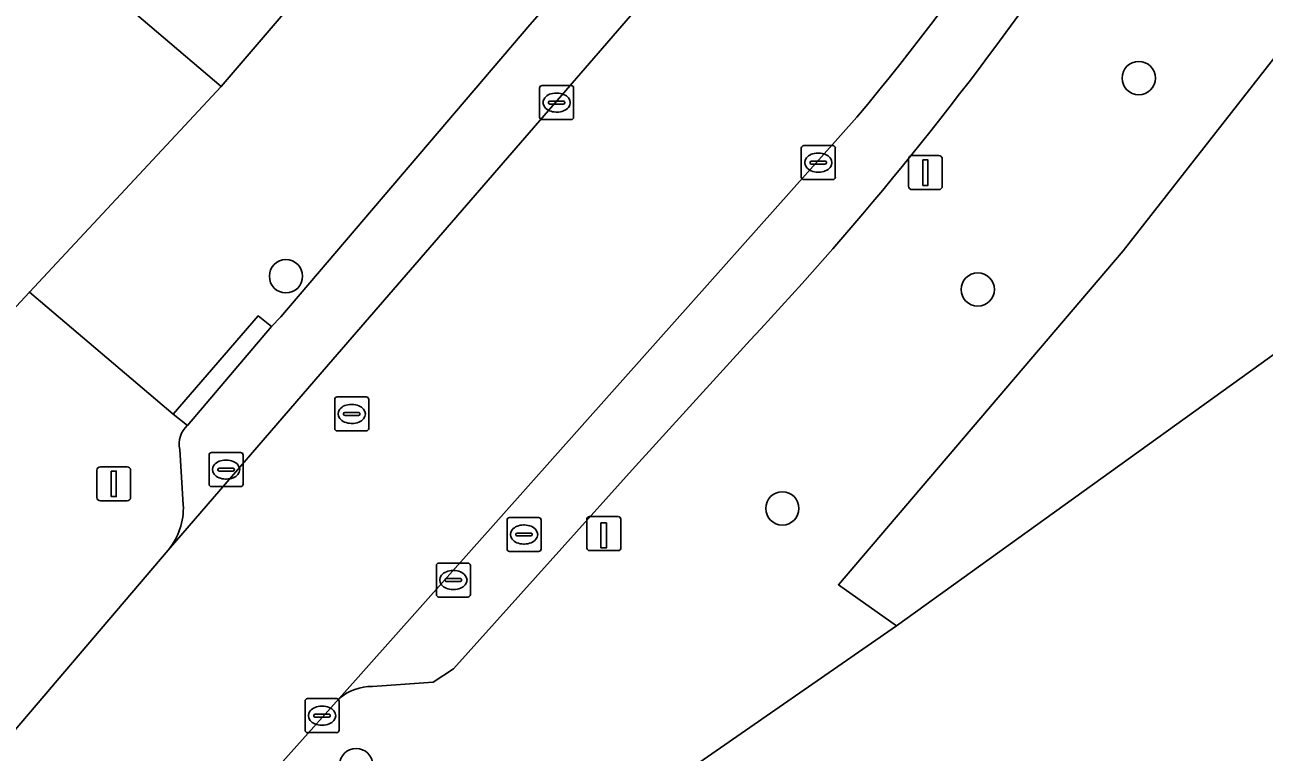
# Model space of a CAD drawing. Extents: x 162879 to 165540, y 384011 to 385181.
# Drawn here: x 164248.79 to 164285.23, y 384337.86 to 384359.25 of the extents above; entities that cross this region are included whole.
import ezdxf

# ---------------------------------------------------------------- set-up
doc = ezdxf.new("R2010")
doc.units = 0
for name, color, linetype in [('IMGEO_Boom', 7, 'Continuous'), ('IMGEO_Erf', 7, 'Continuous'), ('IMGEO_Groenvoorziening', 7, 'Continuous'), ('IMGEO_Kolk', 7, 'Continuous'), ('IMGEO_Laadpaal', 7, 'Continuous'), ('IMGEO_Lichtmast', 7, 'Continuous'), ('IMGEO_Pand', 7, 'Continuous'), ('IMGEO_Parkeervlak_open', 7, 'Continuous'), ('IMGEO_Rijbaan_lokaal_gesloten', 7, 'Continuous'), ('IMGEO_Rioolput', 7, 'Continuous'), ('IMGEO_Voetpad_open', 7, 'Continuous')]:
    doc.layers.add(name, color=color, linetype=linetype)

msp = doc.modelspace()

# ---------------------------------------------------------------- linework, layer by layer
at = {"layer": 'IMGEO_Boom'}
for centre in [(164281.545, 384357.685), (164256.47, 384351.857), (164276.81, 384351.468), (164271.065, 384345.032), (164258.533, 384337.486)]:
    msp.add_circle(centre, 0.489, dxfattribs=at)
at = {"layer": 'IMGEO_Erf'}
for points in [[(164246.201, 384348.47), (164248.925, 384351.39), (164254.565, 384357.434), (164250.766, 384360.685), (164248.397, 384362.714), (164250.251, 384364.881), (164246.799, 384367.836)], [(164295.237, 384356.554), (164274.424, 384341.583), (164268.257, 384337.301), (164268.366, 384337.124), (164260.84, 384329.156), (164251.674, 384320.699), (164245.639, 384315.799), (164245.34, 384316.175), (164244.454, 384315.55), (164241.784, 384302.243), (164241.621, 384301.03), (164245.563, 384293.433)]]:
    msp.add_lwpolyline(points, dxfattribs=at)
at = {"layer": 'IMGEO_Groenvoorziening'}
msp.add_lwpolyline([(164288.245, 384362.997), (164286.999, 384360.158), (164281.086, 384352.605), (164272.712, 384342.789), (164274.424, 384341.583), (164295.237, 384356.554)], dxfattribs=at)
at = {"layer": 'IMGEO_Kolk'}
for p, q in [((164263.926, 384356.538), (164263.926, 384357.39)), ((164264.001, 384357.464), (164264.853, 384357.464)), ((164264.927, 384357.39), (164264.927, 384356.538)), ((164264.185, 384356.958), (164264.185, 384356.97)), ((164264.228, 384357.007), (164264.626, 384357.007)), ((164264.414, 384357.244), (164264.439, 384357.244)), ((164264.669, 384356.97), (164264.669, 384356.958)), ((164264.623, 384356.921), (164264.225, 384356.921)), ((164264.437, 384356.684), (164264.412, 384356.684)), ((164264.853, 384356.464), (164264.001, 384356.464)), ((164271.622, 384354.773), (164271.622, 384355.625)), ((164271.697, 384355.699), (164272.549, 384355.699)), ((164272.623, 384355.625), (164272.623, 384354.773)), ((164271.881, 384355.193), (164271.881, 384355.205)), ((164272.319, 384355.156), (164271.921, 384355.156)), ((164271.924, 384355.242), (164272.322, 384355.242)), ((164272.11, 384355.479), (164272.135, 384355.479)), ((164272.365, 384355.205), (164272.365, 384355.193)), ((164272.133, 384354.919), (164272.108, 384354.919)), ((164272.549, 384354.699), (164271.697, 384354.699)), ((164254.209, 384345.748), (164254.209, 384346.6)), ((164254.284, 384346.674), (164255.136, 384346.674)), ((164254.697, 384346.454), (164254.722, 384346.454)), ((164255.21, 384346.6), (164255.21, 384345.748)), ((164254.468, 384346.168), (164254.468, 384346.18)), ((164254.906, 384346.131), (164254.508, 384346.131)), ((164254.511, 384346.217), (164254.909, 384346.217)), ((164254.952, 384346.18), (164254.952, 384346.168)), ((164255.136, 384345.674), (164254.284, 384345.674)), ((164254.72, 384345.894), (164254.695, 384345.894)), ((164260.892, 384342.499), (164260.892, 384343.351)), ((164260.967, 384343.425), (164261.819, 384343.425)), ((164261.38, 384343.205), (164261.405, 384343.205)), ((164261.893, 384343.351), (164261.893, 384342.499)), ((164261.151, 384342.919), (164261.151, 384342.931)), ((164261.589, 384342.882), (164261.191, 384342.882)), ((164261.194, 384342.968), (164261.592, 384342.968)), ((164261.635, 384342.931), (164261.635, 384342.919)), ((164261.819, 384342.425), (164260.967, 384342.425)), ((164261.403, 384342.645), (164261.378, 384342.645)), ((164257.031, 384338.512), (164257.031, 384339.364)), ((164257.106, 384339.438), (164257.958, 384339.438)), ((164257.519, 384339.218), (164257.544, 384339.218)), ((164258.032, 384339.364), (164258.032, 384338.512)), ((164257.29, 384338.932), (164257.29, 384338.944)), ((164257.728, 384338.895), (164257.33, 384338.895)), ((164257.333, 384338.981), (164257.731, 384338.981)), ((164257.774, 384338.944), (164257.774, 384338.932)), ((164257.958, 384338.438), (164257.106, 384338.438)), ((164257.542, 384338.658), (164257.517, 384338.658))]:
    msp.add_line(p, q, dxfattribs=at)
for points in [[(164263.926, 384356.538), (164263.926, 384357.39)], [(164264.001, 384357.464), (164264.853, 384357.464)], [(164264.927, 384357.39), (164264.927, 384356.538)], [(164264.853, 384356.464), (164264.001, 384356.464)], [(164271.622, 384354.773), (164271.622, 384355.625)], [(164271.697, 384355.699), (164272.549, 384355.699)], [(164272.623, 384355.625), (164272.623, 384354.773)], [(164272.549, 384354.699), (164271.697, 384354.699)], [(164254.209, 384345.748), (164254.209, 384346.6)], [(164254.284, 384346.674), (164255.136, 384346.674)], [(164255.21, 384346.6), (164255.21, 384345.748)], [(164255.136, 384345.674), (164254.284, 384345.674)], [(164260.892, 384342.499), (164260.892, 384343.351)], [(164260.967, 384343.425), (164261.819, 384343.425)], [(164261.893, 384343.351), (164261.893, 384342.499)], [(164261.819, 384342.425), (164260.967, 384342.425)], [(164257.031, 384338.512), (164257.031, 384339.364)], [(164257.106, 384339.438), (164257.958, 384339.438)], [(164258.032, 384339.364), (164258.032, 384338.512)], [(164257.958, 384338.438), (164257.106, 384338.438)]]:
    msp.add_lwpolyline(points, dxfattribs=at)
for centre, radius, start, end in [((164264.003, 384357.388), 0.0765, 91.552, 178.448), ((164264.003, 384357.388), 0.0765, 91.552, 178.448), ((164264.851, 384357.388), 0.0765, 1.552, 88.448), ((164264.851, 384357.388), 0.0765, 1.552, 88.448), ((164264.225, 384356.967), 0.0403, 85.8775, 175.7526), ((164264.63, 384356.969), 0.0386, 1.7309, 96.639), ((164264.222, 384356.957), 0.0366, 178.938, 274.7102), ((164264.626, 384356.964), 0.043, 264.8664, 352.4533), ((164264.003, 384356.54), 0.0765, 181.552, 268.448), ((164264.003, 384356.54), 0.0765, 181.552, 268.448), ((164264.851, 384356.54), 0.0765, 271.552, 358.448), ((164264.851, 384356.54), 0.0765, 271.552, 358.448), ((164271.699, 384355.623), 0.0765, 91.552, 178.448), ((164271.699, 384355.623), 0.0765, 91.552, 178.448), ((164272.547, 384355.623), 0.0765, 1.552, 88.448), ((164272.547, 384355.623), 0.0765, 1.552, 88.448), ((164271.921, 384355.202), 0.0403, 85.8775, 175.7526), ((164271.918, 384355.192), 0.0366, 178.938, 274.7102), ((164272.322, 384355.199), 0.043, 264.8664, 352.4533), ((164272.326, 384355.204), 0.0386, 1.7309, 96.639), ((164271.699, 384354.775), 0.0765, 181.552, 268.448), ((164271.699, 384354.775), 0.0765, 181.552, 268.448), ((164272.547, 384354.775), 0.0765, 271.552, 358.448), ((164272.547, 384354.775), 0.0765, 271.552, 358.448), ((164254.286, 384346.598), 0.0765, 91.552, 178.448), ((164254.286, 384346.598), 0.0765, 91.552, 178.448), ((164255.134, 384346.598), 0.0765, 1.552, 88.448), ((164255.134, 384346.598), 0.0765, 1.552, 88.448), ((164254.508, 384346.177), 0.0403, 85.8775, 175.7526), ((164254.505, 384346.167), 0.0366, 178.938, 274.7102), ((164254.909, 384346.174), 0.043, 264.8664, 352.4533), ((164254.913, 384346.179), 0.0386, 1.7309, 96.639), ((164254.286, 384345.75), 0.0765, 181.552, 268.448), ((164254.286, 384345.75), 0.0765, 181.552, 268.448), ((164255.134, 384345.75), 0.0765, 271.552, 358.448), ((164255.134, 384345.75), 0.0765, 271.552, 358.448), ((164260.969, 384343.349), 0.0765, 91.552, 178.448), ((164260.969, 384343.349), 0.0765, 91.552, 178.448), ((164261.817, 384343.349), 0.0765, 1.552, 88.448), ((164261.817, 384343.349), 0.0765, 1.552, 88.448), ((164261.191, 384342.928), 0.0403, 85.8775, 175.7526), ((164261.188, 384342.918), 0.0366, 178.938, 274.7102), ((164261.592, 384342.925), 0.043, 264.8664, 352.4533), ((164261.596, 384342.93), 0.0386, 1.7309, 96.639), ((164260.969, 384342.501), 0.0765, 181.552, 268.448), ((164260.969, 384342.501), 0.0765, 181.552, 268.448), ((164261.817, 384342.501), 0.0765, 271.552, 358.448), ((164261.817, 384342.501), 0.0765, 271.552, 358.448), ((164257.108, 384339.362), 0.0765, 91.552, 178.448), ((164257.108, 384339.362), 0.0765, 91.552, 178.448), ((164257.956, 384339.362), 0.0765, 1.552, 88.448), ((164257.956, 384339.362), 0.0765, 1.552, 88.448), ((164257.33, 384338.941), 0.0403, 85.8775, 175.7526), ((164257.327, 384338.931), 0.0366, 178.938, 274.7102), ((164257.731, 384338.938), 0.043, 264.8664, 352.4533), ((164257.735, 384338.943), 0.0386, 1.7309, 96.639), ((164257.108, 384338.514), 0.0765, 181.552, 268.448), ((164257.108, 384338.514), 0.0765, 181.552, 268.448), ((164257.956, 384338.514), 0.0765, 271.552, 358.448), ((164257.956, 384338.514), 0.0765, 271.552, 358.448)]:
    msp.add_arc(centre, radius, start, end, dxfattribs=at)
for centre, major_axis, ratio, start_param, end_param in [((164264.413, 384356.964), (-0.387, 0.002), 0.722429, 4.712389, 7.853982), ((164264.438, 384356.964), (-0.39, 0.002), 0.717154, 1.570796, 4.712389), ((164272.109, 384355.199), (-0.387, 0.002), 0.722429, 4.712389, 7.853982), ((164272.134, 384355.199), (-0.39, 0.002), 0.717154, 1.570796, 4.712389), ((164254.696, 384346.174), (-0.387, 0.002), 0.722429, 4.712389, 7.853982), ((164254.721, 384346.174), (-0.39, 0.002), 0.717154, 1.570796, 4.712389), ((164261.379, 384342.925), (-0.387, 0.002), 0.722429, 4.712389, 7.853982), ((164261.404, 384342.925), (-0.39, 0.002), 0.717154, 1.570796, 4.712389), ((164257.518, 384338.938), (-0.387, 0.002), 0.722429, 4.712389, 7.853982), ((164257.543, 384338.938), (-0.39, 0.002), 0.717154, 1.570796, 4.712389)]:
    msp.add_ellipse(centre, major_axis=major_axis, ratio=ratio, start_param=start_param, end_param=end_param, dxfattribs=at)
at = {"layer": 'IMGEO_Laadpaal'}
for p, q in [((164265.317, 384344.706), (164265.317, 384343.865)), ((164265.317, 384344.706), (164265.317, 384343.865)), ((164266.233, 384344.79), (164265.392, 384344.79)), ((164266.233, 384344.79), (164265.392, 384344.79)), ((164266.317, 384343.874), (164266.317, 384344.715)), ((164266.317, 384343.874), (164266.317, 384344.715)), ((164265.401, 384343.79), (164266.242, 384343.79)), ((164265.401, 384343.79), (164266.242, 384343.79))]:
    msp.add_line(p, q, dxfattribs=at)
msp.add_lwpolyline([(164265.732, 384344.603), (164265.892, 384344.603), (164265.892, 384343.87), (164265.732, 384343.87), (164265.732, 384344.603)], dxfattribs=at)
for centre, start, end in [((164265.395, 384344.712), 92.4484, 184.2845), ((164265.395, 384344.712), 92.4484, 184.2845), ((164266.239, 384344.712), 2.4484, 94.2845), ((164266.239, 384344.712), 2.4484, 94.2845), ((164265.395, 384343.868), 182.4484, 274.2845), ((164265.395, 384343.868), 182.4484, 274.2845), ((164266.239, 384343.868), 272.4484, 4.2845), ((164266.239, 384343.868), 272.4484, 4.2845)]:
    msp.add_arc(centre, 0.0779, start, end, dxfattribs=at)
at = {"layer": 'IMGEO_Lichtmast'}
for p, q in [((164274.778, 384354.505), (164274.778, 384355.305)), ((164274.778, 384355.305), (164274.778, 384354.505)), ((164274.878, 384355.405), (164275.668, 384355.405)), ((164275.668, 384355.405), (164274.878, 384355.405)), ((164275.768, 384355.305), (164275.768, 384354.505)), ((164275.768, 384354.505), (164275.768, 384355.305)), ((164275.668, 384354.405), (164274.878, 384354.405)), ((164274.878, 384354.405), (164275.668, 384354.405)), ((164250.912, 384345.356), (164250.912, 384346.156)), ((164250.912, 384346.156), (164250.912, 384345.356)), ((164251.012, 384346.256), (164251.802, 384346.256)), ((164251.802, 384346.256), (164251.012, 384346.256)), ((164251.902, 384346.156), (164251.902, 384345.356)), ((164251.902, 384345.356), (164251.902, 384346.156)), ((164251.802, 384345.256), (164251.012, 384345.256)), ((164251.012, 384345.256), (164251.802, 384345.256))]:
    msp.add_line(p, q, dxfattribs=at)
for points in [[(164275.198, 384355.28), (164275.348, 384355.28), (164275.348, 384354.53), (164275.198, 384354.53), (164275.198, 384355.28)], [(164251.332, 384346.131), (164251.482, 384346.131), (164251.482, 384345.381), (164251.332, 384345.381), (164251.332, 384346.131)]]:
    msp.add_lwpolyline(points, dxfattribs=at)
for centre, start, end in [((164274.878, 384355.305), 90, 180), ((164274.878, 384355.305), 90, 180), ((164275.668, 384355.305), 0, 90), ((164275.668, 384355.305), 360, 90), ((164274.878, 384354.505), 180, 270), ((164274.878, 384354.505), 180, 270), ((164275.668, 384354.505), 270, 0), ((164275.668, 384354.505), 270, 0), ((164251.012, 384346.156), 90, 180), ((164251.012, 384346.156), 90, 180), ((164251.802, 384346.156), 0, 90), ((164251.802, 384346.156), 360, 90), ((164251.012, 384345.356), 180, 270), ((164251.012, 384345.356), 180, 270), ((164251.802, 384345.356), 270, 0), ((164251.802, 384345.356), 270, 0)]:
    msp.add_arc(centre, 0.1, start, end, dxfattribs=at)
at = {"layer": 'IMGEO_Pand'}
msp.add_lwpolyline([(164252.106, 384367.048), (164248.656, 384370.005), (164246.799, 384367.836), (164250.251, 384364.881), (164248.397, 384362.714), (164250.766, 384360.685), (164254.565, 384357.434), (164258.271, 384361.764)], close=True, dxfattribs=at)
at = {"layer": 'IMGEO_Parkeervlak_open'}
for points in [[(164253.005, 384343.806), (164257.723, 384349.267), (164267.553, 384360.623), (164270.174, 384363.948), (164273.004, 384368.053), (164275.89, 384372.942)], [(164263.637, 384359.251), (164256.319, 384350.664), (164256.046, 384350.382), (164253.572, 384347.474)], [(164273.26, 384356.536), (164265.969, 384348.359), (164258.038, 384339.442)], [(164259.016, 384339.795), (164260.801, 384339.919), (164261.396, 384340.319), (164266.65, 384346.167), (164270.119, 384349.978)], [(164253.347, 384346.768), (164253.451, 384345.134)]]:
    msp.add_lwpolyline(points, dxfattribs=at)
for centre, radius, start, end in [((164201.046, 384415.505), 84.155, 318.05206, 327.3607), ((164213.099, 384406.795), 78.392, 320.12405, 331.76843), ((164198.944, 384416.783), 97.615, 316.8142, 325.31982), ((164254.079, 384346.924), 0.748, 132.6346, 192.0116), ((164251.514, 384345.046), 1.939, 320.2619, 2.6095), ((164258.982, 384338.357), 1.438, 88.6516, 131.0416)]:
    msp.add_arc(centre, radius, start, end, dxfattribs=at)
at = {"layer": 'IMGEO_Rijbaan_lokaal_gesloten'}
for points in [[(164275.89, 384372.942), (164273.004, 384368.053), (164270.174, 384363.948), (164267.553, 384360.623), (164257.723, 384349.267), (164253.005, 384343.806), (164241.966, 384330.855), (164237.473, 384326.052)], [(164233.522, 384322.57), (164237.953, 384316.826), (164244.484, 384324.24), (164246.846, 384326.874), (164249.323, 384329.703), (164258.038, 384339.442), (164265.969, 384348.359), (164273.26, 384356.536)]]:
    msp.add_lwpolyline(points, dxfattribs=at)
msp.add_arc((164213.099, 384406.795), 78.392, 320.12405, 331.76843, dxfattribs=at)
at = {"layer": 'IMGEO_Rioolput'}
for p, q in [((164257.903, 384347.384), (164257.903, 384348.236)), ((164257.978, 384348.31), (164258.83, 384348.31)), ((164258.904, 384348.236), (164258.904, 384347.384)), ((164258.391, 384348.09), (164258.416, 384348.09)), ((164258.162, 384347.804), (164258.162, 384347.816)), ((164258.6, 384347.767), (164258.202, 384347.767)), ((164258.205, 384347.853), (164258.603, 384347.853)), ((164258.414, 384347.53), (164258.389, 384347.53)), ((164258.646, 384347.816), (164258.646, 384347.804)), ((164258.83, 384347.31), (164257.978, 384347.31)), ((164262.971, 384343.838), (164262.971, 384344.69)), ((164263.046, 384344.764), (164263.898, 384344.764)), ((164263.972, 384344.69), (164263.972, 384343.838)), ((164263.23, 384344.258), (164263.23, 384344.27)), ((164263.668, 384344.221), (164263.27, 384344.221)), ((164263.273, 384344.307), (164263.671, 384344.307)), ((164263.459, 384344.544), (164263.484, 384344.544)), ((164263.714, 384344.27), (164263.714, 384344.258)), ((164263.482, 384343.984), (164263.457, 384343.984)), ((164263.898, 384343.764), (164263.046, 384343.764))]:
    msp.add_line(p, q, dxfattribs=at)
for points in [[(164257.903, 384347.384), (164257.903, 384348.236)], [(164257.978, 384348.31), (164258.83, 384348.31)], [(164258.904, 384348.236), (164258.904, 384347.384)], [(164258.83, 384347.31), (164257.978, 384347.31)], [(164262.971, 384343.838), (164262.971, 384344.69)], [(164263.046, 384344.764), (164263.898, 384344.764)], [(164263.972, 384344.69), (164263.972, 384343.838)], [(164263.898, 384343.764), (164263.046, 384343.764)]]:
    msp.add_lwpolyline(points, dxfattribs=at)
for centre, radius, start, end in [((164257.98, 384348.234), 0.0765, 91.552, 178.448), ((164257.98, 384348.234), 0.0765, 91.552, 178.448), ((164258.828, 384348.234), 0.0765, 1.552, 88.448), ((164258.828, 384348.234), 0.0765, 1.552, 88.448), ((164258.202, 384347.813), 0.0403, 85.8775, 175.7526), ((164258.199, 384347.803), 0.0366, 178.938, 274.7102), ((164258.603, 384347.81), 0.043, 264.8664, 352.4533), ((164258.607, 384347.815), 0.0386, 1.7309, 96.639), ((164257.98, 384347.386), 0.0765, 181.552, 268.448), ((164257.98, 384347.386), 0.0765, 181.552, 268.448), ((164258.828, 384347.386), 0.0765, 271.552, 358.448), ((164258.828, 384347.386), 0.0765, 271.552, 358.448), ((164263.048, 384344.688), 0.0765, 91.552, 178.448), ((164263.048, 384344.688), 0.0765, 91.552, 178.448), ((164263.896, 384344.688), 0.0765, 1.552, 88.448), ((164263.896, 384344.688), 0.0765, 1.552, 88.448), ((164263.27, 384344.267), 0.0403, 85.8775, 175.7526), ((164263.267, 384344.257), 0.0366, 178.938, 274.7102), ((164263.671, 384344.264), 0.043, 264.8664, 352.4533), ((164263.675, 384344.269), 0.0386, 1.7309, 96.639), ((164263.048, 384343.84), 0.0765, 181.552, 268.448), ((164263.048, 384343.84), 0.0765, 181.552, 268.448), ((164263.896, 384343.84), 0.0765, 271.552, 358.448), ((164263.896, 384343.84), 0.0765, 271.552, 358.448)]:
    msp.add_arc(centre, radius, start, end, dxfattribs=at)
for centre, major_axis, ratio, start_param, end_param in [((164258.39, 384347.81), (-0.387, 0.002), 0.722429, 4.712389, 7.853982), ((164258.415, 384347.81), (-0.39, 0.002), 0.717154, 1.570796, 4.712389), ((164263.458, 384344.264), (-0.387, 0.002), 0.722429, 4.712389, 7.853982), ((164263.483, 384344.264), (-0.39, 0.002), 0.717154, 1.570796, 4.712389)]:
    msp.add_ellipse(centre, major_axis=major_axis, ratio=ratio, start_param=start_param, end_param=end_param, dxfattribs=at)
at = {"layer": 'IMGEO_Voetpad_open'}
for points in [[(164279.992, 384411.295), (164279.693, 384409.967), (164278.899, 384400.526), (164278.584, 384396.774), (164278.725, 384396.782), (164277.041, 384389.492), (164276.928, 384389.549), (164275.648, 384387.032), (164275.297, 384386.032), (164271.057, 384377.691), (164270.07, 384375.527), (164266.367, 384371.201), (164262.667, 384366.877), (164261.977, 384366.094), (164258.271, 384361.764), (164254.565, 384357.434), (164248.925, 384351.39), (164253.152, 384347.804), (164255.649, 384350.692), (164256.046, 384350.382), (164256.319, 384350.664), (164263.637, 384359.251)], [(164239.208, 384301.296), (164239.944, 384299.935), (164241.621, 384301.03), (164241.784, 384302.243), (164244.454, 384315.55), (164245.34, 384316.175), (164245.639, 384315.799), (164251.674, 384320.699), (164260.84, 384329.156), (164268.366, 384337.124), (164268.257, 384337.301), (164274.424, 384341.583), (164272.712, 384342.789), (164281.086, 384352.605), (164286.999, 384360.158), (164288.245, 384362.997), (164290.27, 384368.322)], [(164253.572, 384347.474), (164253.152, 384347.804), (164248.925, 384351.39), (164246.201, 384348.47), (164230.475, 384333.944)], [(164270.119, 384349.978), (164266.65, 384346.167), (164261.396, 384340.319), (164260.801, 384339.919), (164259.016, 384339.795)], [(164253.451, 384345.134), (164253.347, 384346.768)], [(164241.061, 384331.629), (164241.966, 384330.855), (164253.005, 384343.806)], [(164258.038, 384339.442), (164249.323, 384329.703), (164249.707, 384329.363), (164247.2, 384326.537), (164246.846, 384326.874), (164244.484, 384324.24)]]:
    msp.add_lwpolyline(points, dxfattribs=at)
msp.add_lwpolyline([(164256.046, 384350.382), (164255.649, 384350.692), (164253.152, 384347.804), (164253.572, 384347.474)], close=True, dxfattribs=at)
for centre, radius, start, end in [((164201.046, 384415.505), 84.155, 318.05206, 327.3607), ((164198.944, 384416.783), 97.615, 316.8142, 325.31982), ((164254.079, 384346.924), 0.748, 132.6346, 192.0116), ((164251.514, 384345.046), 1.939, 320.2619, 2.6095), ((164258.982, 384338.357), 1.438, 88.6516, 131.0416)]:
    msp.add_arc(centre, radius, start, end, dxfattribs=at)

doc.saveas('drawing.dxf')
